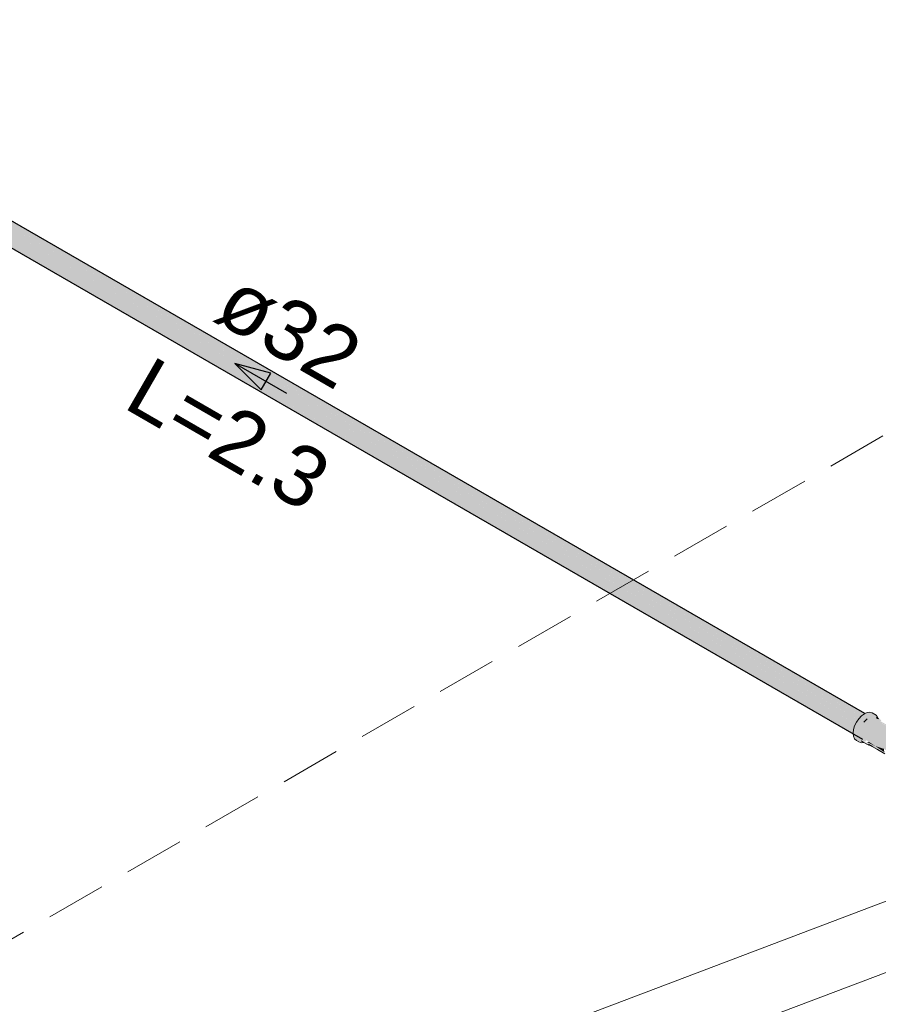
# Model space of a CAD drawing. Header units: millimetres. Extents: x 567 to 934, y -1 to 364.
# Tile 729 of 1056: x 730.38 to 733.24, y 132 to 135.27. Entities that reach past the tile are written whole.
import ezdxf

# ---------------------------------------------------------------- set-up
doc = ezdxf.new("R2010")
doc.units = ezdxf.units.MM
doc.header["$MEASUREMENT"] = 0
doc.linetypes.add('JIS_02_2.0', pattern=[0.3, 0.2, -0.1])
doc.linetypes.add('NULL', pattern=[0])
for name, color, linetype, lineweight in [('AF-Condutos', 140, 'Continuous', 25), ('AF-Conexões', 152, 'Continuous', 18), ('AF-Sentido conduto', 140, 'Continuous', 30), ('AF-Textos conduto', 7, 'Continuous', 9), ('DI-Área do detalhe', 10, 'JIS_02_2.0', 0)]:
    doc.layers.add(name, color=color, linetype=linetype, lineweight=lineweight)
doc.layers.add('ARQ FINA', color=8, linetype='Continuous')
doc.styles.add('Arial', font='arial.ttf')

msp = doc.modelspace()

# ---------------------------------------------------------------- hatches: boundary and pattern name
at = {"layer": 'AF-Condutos', "linetype": 'Continuous'}
for points in [[(729.1856, 135.2719), (729.1741, 135.2667), (729.1632, 135.2563), (733.1928, 132.9297), (729.2162, 135.2422), (733.2038, 132.9402)], [(729.1956, 135.271), (729.1856, 135.2719), (729.2206, 135.2516), (733.2152, 132.9454)], [(733.1911, 132.9642), (729.1956, 135.271), (733.1866, 132.962)], [(729.2382, 135.2126), (733.1928, 132.9297), (729.1632, 135.2563), (729.1546, 135.2424), (729.1499, 135.2276), (733.1796, 132.901), (729.2498, 135.187), (733.1842, 132.9159)], [(729.1499, 135.2276), (729.1499, 135.2143), (733.1796, 132.8877)], [(733.1519, 132.9038), (733.1553, 132.9151), (729.1499, 135.2276)], [(733.1772, 132.9555), (729.2162, 135.2422), (733.1685, 132.9439)], [(733.186, 132.9623), (729.2206, 135.2516), (733.1784, 132.9549)], [(733.1525, 132.8967), (733.1531, 132.903), (729.1499, 135.2143)], [(729.1546, 135.2048), (733.1842, 132.8783), (729.1499, 135.2143)], [(733.1678, 132.9442), (729.2382, 135.2126), (733.1599, 132.9301)], [(733.1541, 132.9158), (733.1607, 132.9295), (729.2498, 135.187)]]:
    msp.add_hatch(color=151, dxfattribs=at).paths.add_polyline_path(points)
at = {"layer": 'AF-Conexões', "linetype": 'Continuous'}
for points in [[(733.2289, 132.9585), (733.2086, 132.9684), (733.1914, 132.964), (733.1713, 132.9469), (733.1577, 132.9233), (733.1527, 132.8989), (733.1577, 132.8803), (733.1718, 132.8703), (733.1838, 132.8712), (733.2006, 132.8607), (733.2011, 132.8655), (733.2335, 132.8445), (733.2576, 132.8327), (733.2571, 132.8355), (733.2294, 132.8491), (733.1984, 132.8694), (733.1978, 132.8651), (733.1737, 132.881), (733.171, 132.8778), (733.1926, 132.8702), (733.1975, 132.875), (733.2268, 132.8556), (733.2554, 132.8466), (733.2767, 132.8323), (733.2854, 132.8047), (733.3057, 132.7948), (733.322, 132.7988), (733.2976, 132.819), (733.3004, 132.8449), (733.3172, 132.8695), (733.3382, 132.8785), (733.343, 132.8908), (733.3326, 132.8968), (733.3155, 132.892), (733.2926, 132.9032), (733.2671, 132.9214), (733.2364, 132.9377), (733.3012, 132.9053), (733.2433, 132.9388), (733.2466, 132.9404)], [(733.1984, 132.8694), (733.2268, 132.8556), (733.205, 132.87)], [(733.2268, 132.8556), (733.1984, 132.8694), (733.2294, 132.8491), (733.2573, 132.8354)], [(733.2563, 132.836), (733.2552, 132.8466), (733.2268, 132.8556)]]:
    msp.add_hatch(color=161, dxfattribs=at).paths.add_polyline_path(points)

# ---------------------------------------------------------------- linework, layer by layer
at = {"layer": 'AF-Condutos'}
for p, q in [((733.1911, 132.9642), (729.1956, 135.271)), ((729.2106, 135.1724), (733.1842, 132.8783)), ((733.1914, 132.964), (733.1911, 132.9642))]:
    msp.add_line(p, q, dxfattribs=at)
at = {"layer": 'AF-Conexões'}
for p, q in [((733.1996, 132.9675), (733.1914, 132.964)), ((733.2086, 132.9684), (733.1996, 132.9675)), ((733.2163, 132.966), (733.2086, 132.9684)), ((733.2289, 132.9585), (733.2163, 132.966)), ((733.1636, 132.9356), (733.1577, 132.9233)), ((733.1713, 132.9469), (733.1636, 132.9356)), ((733.1803, 132.9564), (733.1713, 132.9469)), ((733.19, 132.9634), (733.1803, 132.9564)), ((733.199, 132.946), (733.1882, 132.9353)), ((733.1882, 132.9353), (733.1936, 132.9406)), ((733.1914, 132.964), (733.19, 132.9634)), ((733.1936, 132.9406), (733.199, 132.946)), ((733.2321, 132.9539), (733.2289, 132.9585)), ((733.2347, 132.9481), (733.2299, 132.9509)), ((733.2299, 132.9509), (733.2327, 132.9468)), ((733.2353, 132.9493), (733.2321, 132.9539)), ((733.2356, 132.9475), (733.2347, 132.9481)), ((733.2356, 132.9475), (733.2353, 132.9493)), ((733.2372, 132.9466), (733.2356, 132.9475)), ((733.154, 132.9107), (733.1527, 132.8989)), ((733.1577, 132.9233), (733.154, 132.9107)), ((733.1527, 132.8989), (733.153, 132.8963)), ((733.153, 132.8963), (733.154, 132.8885)), ((733.154, 132.8885), (733.1577, 132.8803)), ((733.1577, 132.8803), (733.1636, 132.8748)), ((733.1636, 132.8748), (733.1718, 132.8703)), ((733.1718, 132.8703), (733.1768, 132.8683)), ((733.1768, 132.8683), (733.1817, 132.8664)), ((733.1795, 132.8729), (733.186, 132.8691)), ((733.1817, 132.8664), (733.1878, 132.8673)), ((733.186, 132.8691), (733.1888, 132.8675)), ((733.1878, 132.8673), (733.1888, 132.8675)), ((733.1888, 132.8675), (733.1906, 132.8665)), ((733.1906, 132.8665), (733.2006, 132.8607)), ((733.2006, 132.8607), (733.205, 132.859)), ((733.2038, 132.8617), (733.211, 132.8575)), ((733.208, 132.86), (733.2038, 132.8617)), ((733.205, 132.859), (733.2093, 132.8573)), ((733.2093, 132.8573), (733.211, 132.8575)), ((733.211, 132.8575), (733.2157, 132.8548)), ((733.2157, 132.8548), (733.2335, 132.8445)), ((733.2335, 132.8445), (733.258, 132.8304))]:
    msp.add_line(p, q, dxfattribs=at)
at = {"layer": 'AF-Sentido conduto'}
for p, q in [((731.0955, 134.1289), (731.1839, 134.0405)), ((731.2163, 134.0965), (731.0955, 134.1289)), ((731.1839, 134.0405), (731.2163, 134.0965))]:
    msp.add_line(p, q, dxfattribs=at)
msp.add_lwpolyline([(731.2687, 134.0289), (731.0955, 134.1289)], dxfattribs=at)
at = {"layer": 'ARQ FINA', "lineweight": 5}
for p, q in [((734.9888, 132.9944), (727.4487, 130.1376)), ((734.9888, 132.9944), (727.5708, 130.1839)), ((731.8133, 131.5545), (735.0134, 132.7669))]:
    msp.add_line(p, q, dxfattribs=at)
at = {"layer": 'DI-Área do detalhe'}
msp.add_lwpolyline([(727.1027, 130.3374), (733.3468, 133.9424), (741.4719, 129.2514), (735.2278, 125.6464), (727.1027, 130.3374)], dxfattribs=at)

# ---------------------------------------------------------------- texts
at = {"layer": 'AF-Textos conduto', "linetype": 'NULL', "char_height": 0.2, "attachment_point": 8, "rotation": 329.9999, "line_spacing_factor": 0.6, "style": 'Arial'}
for s, insert, width in [('ø32', (731.2241, 134.1517), 0.962805), ('L=2.3', (731.0241, 133.8052), 1.413415)]:
    msp.add_mtext(s, dxfattribs=dict(at, insert=insert, width=width))

doc.saveas('drawing.dxf')
